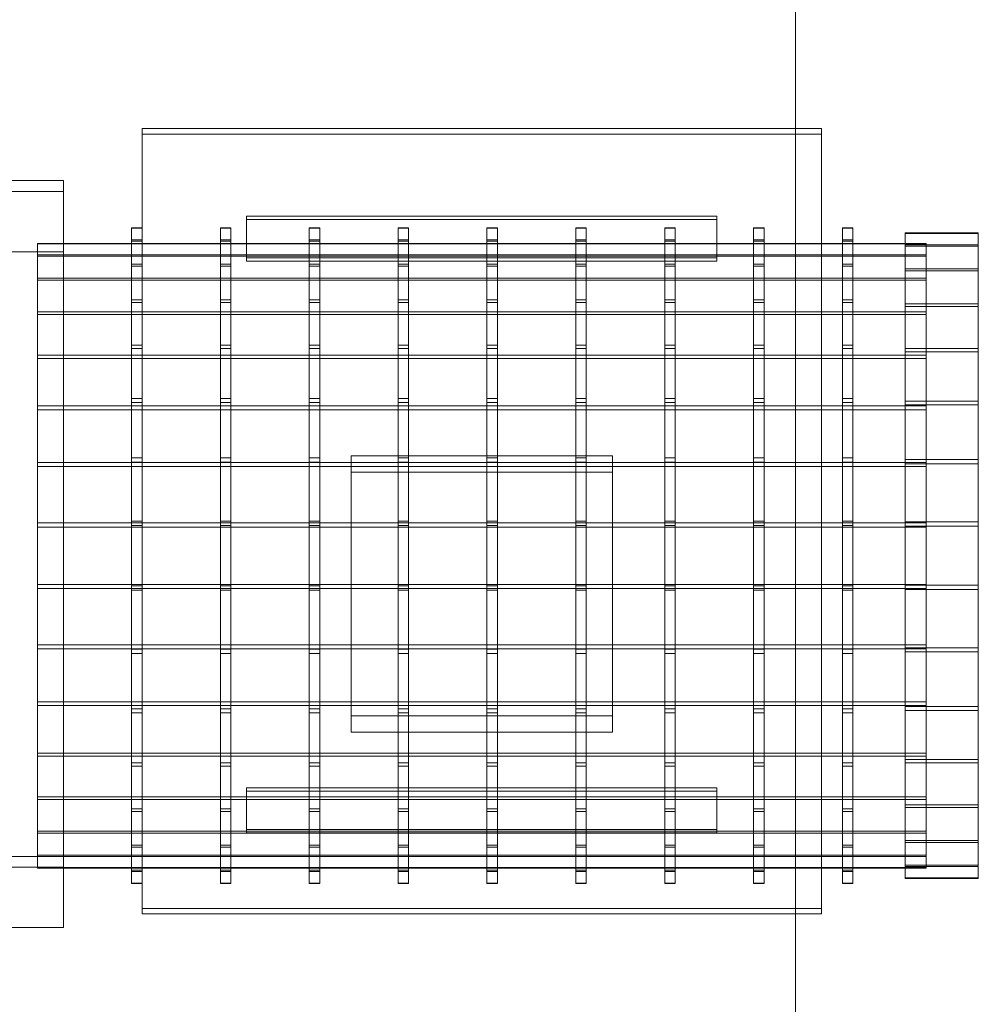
# Model space of a CAD drawing. Header units: millimetres. Extents: x -2233 to 61924, y -68080 to 6847.
# Tile 687 of 1056: x 27927 to 28110, y -16287 to -16099. Entities that reach past the tile are written whole.
import ezdxf

# ---------------------------------------------------------------- set-up
doc = ezdxf.new("R2010")
doc.units = ezdxf.units.MM
doc.layers.add('superior_C09', color=7, linetype='Continuous', lineweight=0)

msp = doc.modelspace()

# ---------------------------------------------------------------- linework, layer by layer
at = {"layer": 'superior_C09'}
for p, q in [((28075, -16003.716), (28075, -16381.628)), ((28075, -16382.884), (28075, -16004.972)), ((27950, -16268.516), (27950, -16119.34)), ((27950, -16119.34), (28080, -16119.34)), ((27950, -16119.34), (27950, -16120.387)), ((28080, -16119.34), (28080, -16268.516)), ((28080, -16119.34), (28080, -16120.387)), ((28080, -16120.387), (27950, -16120.387)), ((27950, -16120.387), (27950, -16269.563)), ((28080, -16269.563), (28080, -16120.387)), ((27815, -16129.285), (27935, -16129.285)), ((27935, -16129.285), (27935, -16258.571)), ((27935, -16129.285), (27935, -16131.379)), ((27935, -16131.379), (27815, -16131.379)), ((27935, -16260.665), (27935, -16131.379)), ((27935, -16131.379), (27935, -16142.894)), ((27970, -16144.046), (27970, -16136.09)), ((27970, -16136.09), (28060, -16136.09)), ((27970, -16136.09), (27970, -16136.718)), ((28060, -16136.718), (27970, -16136.718)), ((27970, -16136.718), (27970, -16144.674)), ((28060, -16136.09), (28060, -16144.046)), ((28060, -16136.09), (28060, -16136.718)), ((28060, -16144.674), (28060, -16136.718)), ((27948, -16140.638), (27948, -16138.31)), ((27948, -16138.31), (27948, -16138.393)), ((27950, -16138.31), (27948, -16138.31)), ((27948, -16138.393), (27948, -16140.884)), ((27948, -16138.393), (27950, -16138.393)), ((27950, -16138.31), (27950, -16140.638)), ((27950, -16138.393), (27950, -16138.31)), ((27950, -16140.884), (27950, -16138.393)), ((27965, -16140.638), (27965, -16138.31)), ((27965, -16138.31), (27965, -16138.393)), ((27967, -16138.31), (27965, -16138.31)), ((27965, -16138.393), (27965, -16140.884)), ((27965, -16138.393), (27967, -16138.393)), ((27967, -16138.31), (27967, -16140.638)), ((27967, -16138.393), (27967, -16138.31)), ((27967, -16140.884), (27967, -16138.393)), ((27982, -16140.638), (27982, -16138.31)), ((27982, -16138.31), (27982, -16138.393)), ((27984, -16138.31), (27982, -16138.31)), ((27982, -16138.393), (27982, -16140.884)), ((27982, -16138.393), (27984, -16138.393)), ((27984, -16138.31), (27984, -16140.638)), ((27984, -16138.393), (27984, -16138.31)), ((27984, -16140.884), (27984, -16138.393)), ((27999, -16140.638), (27999, -16138.31)), ((27999, -16138.31), (27999, -16138.393)), ((28001, -16138.31), (27999, -16138.31)), ((27999, -16138.393), (27999, -16140.884)), ((27999, -16138.393), (28001, -16138.393)), ((28001, -16138.31), (28001, -16140.638)), ((28001, -16138.393), (28001, -16138.31)), ((28001, -16140.884), (28001, -16138.393)), ((28016, -16140.638), (28016, -16138.31)), ((28016, -16138.31), (28016, -16138.393)), ((28018, -16138.31), (28016, -16138.31)), ((28016, -16138.393), (28016, -16140.884)), ((28016, -16138.393), (28018, -16138.393)), ((28018, -16138.31), (28018, -16140.638)), ((28018, -16138.393), (28018, -16138.31)), ((28018, -16140.884), (28018, -16138.393)), ((28033, -16140.638), (28033, -16138.31)), ((28033, -16138.31), (28033, -16138.393)), ((28035, -16138.31), (28033, -16138.31)), ((28033, -16138.393), (28033, -16140.884)), ((28033, -16138.393), (28035, -16138.393)), ((28035, -16138.31), (28035, -16140.638)), ((28035, -16138.393), (28035, -16138.31)), ((28035, -16140.884), (28035, -16138.393)), ((28050, -16140.638), (28050, -16138.31)), ((28050, -16138.31), (28050, -16138.393)), ((28052, -16138.31), (28050, -16138.31)), ((28050, -16138.393), (28050, -16140.884)), ((28050, -16138.393), (28052, -16138.393)), ((28052, -16138.31), (28052, -16140.638)), ((28052, -16138.393), (28052, -16138.31)), ((28052, -16140.884), (28052, -16138.393)), ((28067, -16140.638), (28067, -16138.31)), ((28067, -16138.31), (28067, -16138.393)), ((28069, -16138.31), (28067, -16138.31)), ((28067, -16138.393), (28067, -16140.884)), ((28067, -16138.393), (28069, -16138.393)), ((28069, -16138.31), (28069, -16140.638)), ((28069, -16138.393), (28069, -16138.31)), ((28069, -16140.884), (28069, -16138.393)), ((28084, -16140.638), (28084, -16138.31)), ((28084, -16138.31), (28084, -16138.393)), ((28086, -16138.31), (28084, -16138.31)), ((28084, -16138.393), (28084, -16140.884)), ((28084, -16138.393), (28086, -16138.393)), ((28086, -16138.31), (28086, -16140.638)), ((28086, -16138.393), (28086, -16138.31)), ((28086, -16140.884), (28086, -16138.393)), ((27948, -16145.288), (27948, -16140.638)), ((27950, -16140.638), (27948, -16140.638)), ((27950, -16140.638), (27950, -16145.288)), ((27965, -16145.288), (27965, -16140.638)), ((27967, -16140.638), (27965, -16140.638)), ((27967, -16140.638), (27967, -16145.288)), ((27982, -16145.288), (27982, -16140.638)), ((27984, -16140.638), (27982, -16140.638)), ((27984, -16140.638), (27984, -16145.288)), ((27999, -16145.288), (27999, -16140.638)), ((28001, -16140.638), (27999, -16140.638)), ((28001, -16140.638), (28001, -16145.288)), ((28016, -16145.288), (28016, -16140.638)), ((28018, -16140.638), (28016, -16140.638)), ((28018, -16140.638), (28018, -16145.288)), ((28033, -16145.288), (28033, -16140.638)), ((28035, -16140.638), (28033, -16140.638)), ((28035, -16140.638), (28035, -16145.288)), ((28050, -16145.288), (28050, -16140.638)), ((28052, -16140.638), (28050, -16140.638)), ((28052, -16140.638), (28052, -16145.288)), ((28067, -16145.288), (28067, -16140.638)), ((28069, -16140.638), (28067, -16140.638)), ((28069, -16140.638), (28069, -16145.288)), ((28084, -16145.288), (28084, -16140.638)), ((28086, -16140.638), (28084, -16140.638)), ((28086, -16140.638), (28086, -16145.288)), ((28096, -16141.597), (28096, -16139.306)), ((28096, -16139.306), (28096, -16139.388)), ((28110, -16139.306), (28096, -16139.306)), ((28096, -16139.388), (28096, -16141.839)), ((28096, -16139.388), (28110, -16139.388)), ((28110, -16139.306), (28110, -16141.597)), ((28110, -16139.388), (28110, -16139.306)), ((28110, -16141.839), (28110, -16139.388)), ((27930, -16143.515), (27930, -16141.298)), ((27930, -16141.298), (27930, -16141.377)), ((28100, -16141.298), (27930, -16141.298)), ((27930, -16141.377), (27930, -16143.748)), ((27930, -16141.377), (28100, -16141.377)), ((27948, -16140.884), (27948, -16145.686)), ((27950, -16140.884), (27948, -16140.884)), ((27950, -16145.686), (27950, -16140.884)), ((27965, -16140.884), (27965, -16145.686)), ((27967, -16140.884), (27965, -16140.884)), ((27967, -16145.686), (27967, -16140.884)), ((27982, -16140.884), (27982, -16145.686)), ((27984, -16140.884), (27982, -16140.884)), ((27984, -16145.686), (27984, -16140.884)), ((27999, -16140.884), (27999, -16145.686)), ((28001, -16140.884), (27999, -16140.884)), ((28001, -16145.686), (28001, -16140.884)), ((28016, -16140.884), (28016, -16145.686)), ((28018, -16140.884), (28016, -16140.884)), ((28018, -16145.686), (28018, -16140.884)), ((28033, -16140.884), (28033, -16145.686)), ((28035, -16140.884), (28033, -16140.884)), ((28035, -16145.686), (28035, -16140.884)), ((28050, -16140.884), (28050, -16145.686)), ((28052, -16140.884), (28050, -16140.884)), ((28052, -16145.686), (28052, -16140.884)), ((28067, -16140.884), (28067, -16145.686)), ((28069, -16140.884), (28067, -16140.884)), ((28069, -16145.686), (28069, -16140.884)), ((28084, -16140.884), (28084, -16145.686)), ((28086, -16140.884), (28084, -16140.884)), ((28086, -16145.686), (28086, -16140.884)), ((28096, -16146.173), (28096, -16141.597)), ((28110, -16141.597), (28096, -16141.597)), ((28096, -16141.839), (28096, -16146.565)), ((28110, -16141.839), (28096, -16141.839)), ((28100, -16141.298), (28100, -16143.515)), ((28100, -16141.377), (28100, -16141.298)), ((28100, -16143.748), (28100, -16141.377)), ((28110, -16141.597), (28110, -16146.173)), ((28110, -16146.565), (28110, -16141.839)), ((27935, -16142.894), (27815, -16142.894)), ((27930, -16147.943), (27930, -16143.515)), ((28100, -16143.515), (27930, -16143.515)), ((27930, -16143.748), (27930, -16148.322)), ((28100, -16143.748), (27930, -16143.748)), ((27935, -16272.18), (27935, -16142.894)), ((28060, -16144.046), (27970, -16144.046)), ((27970, -16144.046), (27970, -16144.674)), ((28060, -16144.674), (28060, -16144.046)), ((28100, -16143.515), (28100, -16147.943)), ((28100, -16148.322), (28100, -16143.748)), ((27948, -16152.08), (27948, -16145.288)), ((27950, -16145.288), (27948, -16145.288)), ((27948, -16145.686), (27948, -16152.616)), ((27950, -16145.686), (27948, -16145.686)), ((27950, -16145.288), (27950, -16152.08)), ((27950, -16152.616), (27950, -16145.686)), ((27965, -16152.08), (27965, -16145.288)), ((27967, -16145.288), (27965, -16145.288)), ((27965, -16145.686), (27965, -16152.616)), ((27967, -16145.686), (27965, -16145.686)), ((27967, -16145.288), (27967, -16152.08)), ((27967, -16152.616), (27967, -16145.686)), ((27970, -16144.674), (28060, -16144.674)), ((27982, -16152.08), (27982, -16145.288)), ((27984, -16145.288), (27982, -16145.288)), ((27982, -16145.686), (27982, -16152.616)), ((27984, -16145.686), (27982, -16145.686)), ((27984, -16145.288), (27984, -16152.08)), ((27984, -16152.616), (27984, -16145.686)), ((27999, -16152.08), (27999, -16145.288)), ((28001, -16145.288), (27999, -16145.288)), ((27999, -16145.686), (27999, -16152.616)), ((28001, -16145.686), (27999, -16145.686)), ((28001, -16145.288), (28001, -16152.08)), ((28001, -16152.616), (28001, -16145.686)), ((28016, -16152.08), (28016, -16145.288)), ((28018, -16145.288), (28016, -16145.288)), ((28016, -16145.686), (28016, -16152.616)), ((28018, -16145.686), (28016, -16145.686)), ((28018, -16145.288), (28018, -16152.08)), ((28018, -16152.616), (28018, -16145.686)), ((28033, -16152.08), (28033, -16145.288)), ((28035, -16145.288), (28033, -16145.288)), ((28033, -16145.686), (28033, -16152.616)), ((28035, -16145.686), (28033, -16145.686)), ((28035, -16145.288), (28035, -16152.08)), ((28035, -16152.616), (28035, -16145.686)), ((28050, -16152.08), (28050, -16145.288)), ((28052, -16145.288), (28050, -16145.288)), ((28050, -16145.686), (28050, -16152.616)), ((28052, -16145.686), (28050, -16145.686)), ((28052, -16145.288), (28052, -16152.08)), ((28052, -16152.616), (28052, -16145.686)), ((28067, -16152.08), (28067, -16145.288)), ((28069, -16145.288), (28067, -16145.288)), ((28067, -16145.686), (28067, -16152.616)), ((28069, -16145.686), (28067, -16145.686)), ((28069, -16145.288), (28069, -16152.08)), ((28069, -16152.616), (28069, -16145.686)), ((28084, -16152.08), (28084, -16145.288)), ((28086, -16145.288), (28084, -16145.288)), ((28084, -16145.686), (28084, -16152.616)), ((28086, -16145.686), (28084, -16145.686)), ((28086, -16145.288), (28086, -16152.08)), ((28086, -16152.616), (28086, -16145.686)), ((28096, -16152.858), (28096, -16146.173)), ((28110, -16146.173), (28096, -16146.173)), ((28110, -16146.173), (28110, -16152.858)), ((27930, -16154.412), (27930, -16147.943)), ((28100, -16147.943), (27930, -16147.943)), ((27930, -16148.322), (27930, -16154.922)), ((28100, -16148.322), (27930, -16148.322)), ((28096, -16146.565), (28096, -16153.385)), ((28110, -16146.565), (28096, -16146.565)), ((28100, -16147.943), (28100, -16154.412)), ((28100, -16154.922), (28100, -16148.322)), ((28110, -16153.385), (28110, -16146.565)), ((27948, -16160.755), (27948, -16152.08)), ((27950, -16152.08), (27948, -16152.08)), ((27950, -16152.08), (27950, -16160.755)), ((27965, -16160.755), (27965, -16152.08)), ((27967, -16152.08), (27965, -16152.08)), ((27967, -16152.08), (27967, -16160.755)), ((27982, -16160.755), (27982, -16152.08)), ((27984, -16152.08), (27982, -16152.08)), ((27984, -16152.08), (27984, -16160.755)), ((27999, -16160.755), (27999, -16152.08)), ((28001, -16152.08), (27999, -16152.08)), ((28001, -16152.08), (28001, -16160.755)), ((28016, -16160.755), (28016, -16152.08)), ((28018, -16152.08), (28016, -16152.08)), ((28018, -16152.08), (28018, -16160.755)), ((28033, -16160.755), (28033, -16152.08)), ((28035, -16152.08), (28033, -16152.08)), ((28035, -16152.08), (28035, -16160.755)), ((28050, -16160.755), (28050, -16152.08)), ((28052, -16152.08), (28050, -16152.08)), ((28052, -16152.08), (28052, -16160.755)), ((28067, -16160.755), (28067, -16152.08)), ((28069, -16152.08), (28067, -16152.08)), ((28069, -16152.08), (28069, -16160.755)), ((28084, -16160.755), (28084, -16152.08)), ((28086, -16152.08), (28084, -16152.08)), ((28086, -16152.08), (28086, -16160.755)), ((27948, -16152.616), (27948, -16161.407)), ((27950, -16152.616), (27948, -16152.616)), ((27950, -16161.407), (27950, -16152.616)), ((27965, -16152.616), (27965, -16161.407)), ((27967, -16152.616), (27965, -16152.616)), ((27967, -16161.407), (27967, -16152.616)), ((27982, -16152.616), (27982, -16161.407)), ((27984, -16152.616), (27982, -16152.616)), ((27984, -16161.407), (27984, -16152.616)), ((27999, -16152.616), (27999, -16161.407)), ((28001, -16152.616), (27999, -16152.616)), ((28001, -16161.407), (28001, -16152.616)), ((28016, -16152.616), (28016, -16161.407)), ((28018, -16152.616), (28016, -16152.616)), ((28018, -16161.407), (28018, -16152.616)), ((28033, -16152.616), (28033, -16161.407)), ((28035, -16152.616), (28033, -16152.616)), ((28035, -16161.407), (28035, -16152.616)), ((28050, -16152.616), (28050, -16161.407)), ((28052, -16152.616), (28050, -16152.616)), ((28052, -16161.407), (28052, -16152.616)), ((28067, -16152.616), (28067, -16161.407)), ((28069, -16152.616), (28067, -16152.616)), ((28069, -16161.407), (28069, -16152.616)), ((28084, -16152.616), (28084, -16161.407)), ((28086, -16152.616), (28084, -16152.616)), ((28086, -16161.407), (28086, -16152.616)), ((28096, -16161.394), (28096, -16152.858)), ((28110, -16152.858), (28096, -16152.858)), ((28096, -16153.385), (28096, -16162.037)), ((28110, -16153.385), (28096, -16153.385)), ((28110, -16152.858), (28110, -16161.394)), ((28110, -16162.037), (28110, -16153.385)), ((27930, -16162.673), (27930, -16154.412)), ((28100, -16154.412), (27930, -16154.412)), ((27930, -16154.922), (27930, -16163.295)), ((28100, -16154.922), (27930, -16154.922)), ((28100, -16154.412), (28100, -16162.673)), ((28100, -16163.295), (28100, -16154.922)), ((27948, -16170.977), (27948, -16160.755)), ((27950, -16160.755), (27948, -16160.755)), ((27948, -16161.407), (27948, -16171.722)), ((27950, -16161.407), (27948, -16161.407)), ((27950, -16160.755), (27950, -16170.977)), ((27950, -16171.722), (27950, -16161.407)), ((27965, -16170.977), (27965, -16160.755)), ((27967, -16160.755), (27965, -16160.755)), ((27965, -16161.407), (27965, -16171.722)), ((27967, -16161.407), (27965, -16161.407)), ((27967, -16160.755), (27967, -16170.977)), ((27967, -16171.722), (27967, -16161.407)), ((27982, -16170.977), (27982, -16160.755)), ((27984, -16160.755), (27982, -16160.755)), ((27982, -16161.407), (27982, -16171.722)), ((27984, -16161.407), (27982, -16161.407)), ((27984, -16160.755), (27984, -16170.977)), ((27984, -16171.722), (27984, -16161.407)), ((27999, -16170.977), (27999, -16160.755)), ((28001, -16160.755), (27999, -16160.755)), ((27999, -16161.407), (27999, -16171.722)), ((28001, -16161.407), (27999, -16161.407)), ((28001, -16160.755), (28001, -16170.977)), ((28001, -16171.722), (28001, -16161.407)), ((28016, -16170.977), (28016, -16160.755)), ((28018, -16160.755), (28016, -16160.755)), ((28016, -16161.407), (28016, -16171.722)), ((28018, -16161.407), (28016, -16161.407)), ((28018, -16160.755), (28018, -16170.977)), ((28018, -16171.722), (28018, -16161.407)), ((28033, -16170.977), (28033, -16160.755)), ((28035, -16160.755), (28033, -16160.755)), ((28033, -16161.407), (28033, -16171.722)), ((28035, -16161.407), (28033, -16161.407)), ((28035, -16160.755), (28035, -16170.977)), ((28035, -16171.722), (28035, -16161.407)), ((28050, -16170.977), (28050, -16160.755)), ((28052, -16160.755), (28050, -16160.755)), ((28050, -16161.407), (28050, -16171.722)), ((28052, -16161.407), (28050, -16161.407)), ((28052, -16160.755), (28052, -16170.977)), ((28052, -16171.722), (28052, -16161.407)), ((28067, -16170.977), (28067, -16160.755)), ((28069, -16160.755), (28067, -16160.755)), ((28067, -16161.407), (28067, -16171.722)), ((28069, -16161.407), (28067, -16161.407)), ((28069, -16160.755), (28069, -16170.977)), ((28069, -16171.722), (28069, -16161.407)), ((28084, -16170.977), (28084, -16160.755)), ((28086, -16160.755), (28084, -16160.755)), ((28084, -16161.407), (28084, -16171.722)), ((28086, -16161.407), (28084, -16161.407)), ((28086, -16160.755), (28086, -16170.977)), ((28086, -16171.722), (28086, -16161.407)), ((28096, -16171.454), (28096, -16161.394)), ((28110, -16161.394), (28096, -16161.394)), ((28110, -16161.394), (28110, -16171.454)), ((27930, -16172.409), (27930, -16162.673)), ((28100, -16162.673), (27930, -16162.673)), ((27930, -16163.295), (27930, -16173.118)), ((28100, -16163.295), (27930, -16163.295)), ((28096, -16162.037), (28096, -16172.187)), ((28110, -16162.037), (28096, -16162.037)), ((28100, -16162.673), (28100, -16172.409)), ((28100, -16173.118), (28100, -16163.295)), ((28110, -16172.187), (28110, -16162.037)), ((27948, -16182.355), (27948, -16170.977)), ((27950, -16170.977), (27948, -16170.977)), ((27950, -16170.977), (27950, -16182.355)), ((27965, -16182.355), (27965, -16170.977)), ((27967, -16170.977), (27965, -16170.977)), ((27967, -16170.977), (27967, -16182.355)), ((27982, -16182.355), (27982, -16170.977)), ((27984, -16170.977), (27982, -16170.977)), ((27984, -16170.977), (27984, -16182.355)), ((27999, -16182.355), (27999, -16170.977)), ((28001, -16170.977), (27999, -16170.977)), ((28001, -16170.977), (28001, -16182.355)), ((28016, -16182.355), (28016, -16170.977)), ((28018, -16170.977), (28016, -16170.977)), ((28018, -16170.977), (28018, -16182.355)), ((28033, -16182.355), (28033, -16170.977)), ((28035, -16170.977), (28033, -16170.977)), ((28035, -16170.977), (28035, -16182.355)), ((28050, -16182.355), (28050, -16170.977)), ((28052, -16170.977), (28050, -16170.977)), ((28052, -16170.977), (28052, -16182.355)), ((28067, -16182.355), (28067, -16170.977)), ((28069, -16170.977), (28067, -16170.977)), ((28069, -16170.977), (28069, -16182.355)), ((28084, -16182.355), (28084, -16170.977)), ((28086, -16170.977), (28084, -16170.977)), ((28086, -16170.977), (28086, -16182.355)), ((27930, -16183.245), (27930, -16172.409)), ((28100, -16172.409), (27930, -16172.409)), ((27948, -16171.722), (27948, -16183.163)), ((27950, -16171.722), (27948, -16171.722)), ((27950, -16183.163), (27950, -16171.722)), ((27965, -16171.722), (27965, -16183.163)), ((27967, -16171.722), (27965, -16171.722)), ((27967, -16183.163), (27967, -16171.722)), ((27982, -16171.722), (27982, -16183.163)), ((27984, -16171.722), (27982, -16171.722)), ((27984, -16183.163), (27984, -16171.722)), ((27999, -16171.722), (27999, -16183.163)), ((28001, -16171.722), (27999, -16171.722)), ((28001, -16183.163), (28001, -16171.722)), ((28016, -16171.722), (28016, -16183.163)), ((28018, -16171.722), (28016, -16171.722)), ((28018, -16183.163), (28018, -16171.722)), ((28033, -16171.722), (28033, -16183.163)), ((28035, -16171.722), (28033, -16171.722)), ((28035, -16183.163), (28035, -16171.722)), ((28050, -16171.722), (28050, -16183.163)), ((28052, -16171.722), (28050, -16171.722)), ((28052, -16183.163), (28052, -16171.722)), ((28067, -16171.722), (28067, -16183.163)), ((28069, -16171.722), (28067, -16171.722)), ((28069, -16183.163), (28069, -16171.722)), ((28084, -16171.722), (28084, -16183.163)), ((28086, -16171.722), (28084, -16171.722)), ((28086, -16183.163), (28086, -16171.722)), ((28096, -16182.652), (28096, -16171.454)), ((28110, -16171.454), (28096, -16171.454)), ((28096, -16172.187), (28096, -16183.447)), ((28110, -16172.187), (28096, -16172.187)), ((28100, -16172.409), (28100, -16183.245)), ((28110, -16171.454), (28110, -16182.652)), ((28110, -16183.447), (28110, -16172.187)), ((27930, -16173.118), (27930, -16184.015)), ((28100, -16173.118), (27930, -16173.118)), ((28100, -16184.015), (28100, -16173.118)), ((27990, -16231.667), (27990, -16181.942)), ((27990, -16181.942), (28040, -16181.942)), ((27990, -16181.942), (27990, -16185.082)), ((28040, -16181.942), (28040, -16231.667)), ((28040, -16181.942), (28040, -16185.082)), ((27930, -16194.766), (27930, -16183.245)), ((28100, -16183.245), (27930, -16183.245)), ((27930, -16184.015), (27930, -16195.566)), ((28100, -16184.015), (27930, -16184.015)), ((27948, -16194.452), (27948, -16182.355)), ((27950, -16182.355), (27948, -16182.355)), ((27948, -16183.163), (27948, -16195.292)), ((27950, -16183.163), (27948, -16183.163)), ((27950, -16182.355), (27950, -16194.452)), ((27950, -16195.292), (27950, -16183.163)), ((27965, -16194.452), (27965, -16182.355)), ((27967, -16182.355), (27965, -16182.355)), ((27965, -16183.163), (27965, -16195.292)), ((27967, -16183.163), (27965, -16183.163)), ((27967, -16182.355), (27967, -16194.452)), ((27967, -16195.292), (27967, -16183.163)), ((27982, -16194.452), (27982, -16182.355)), ((27984, -16182.355), (27982, -16182.355)), ((27982, -16183.163), (27982, -16195.292)), ((27984, -16183.163), (27982, -16183.163)), ((27984, -16182.355), (27984, -16194.452)), ((27984, -16195.292), (27984, -16183.163)), ((27999, -16194.452), (27999, -16182.355)), ((28001, -16182.355), (27999, -16182.355)), ((27999, -16183.163), (27999, -16195.292)), ((28001, -16183.163), (27999, -16183.163)), ((28001, -16182.355), (28001, -16194.452)), ((28001, -16195.292), (28001, -16183.163)), ((28016, -16194.452), (28016, -16182.355)), ((28018, -16182.355), (28016, -16182.355)), ((28016, -16183.163), (28016, -16195.292)), ((28018, -16183.163), (28016, -16183.163)), ((28018, -16182.355), (28018, -16194.452)), ((28018, -16195.292), (28018, -16183.163)), ((28033, -16194.452), (28033, -16182.355)), ((28035, -16182.355), (28033, -16182.355)), ((28033, -16183.163), (28033, -16195.292)), ((28035, -16183.163), (28033, -16183.163)), ((28035, -16182.355), (28035, -16194.452)), ((28035, -16195.292), (28035, -16183.163)), ((28050, -16194.452), (28050, -16182.355)), ((28052, -16182.355), (28050, -16182.355)), ((28050, -16183.163), (28050, -16195.292)), ((28052, -16183.163), (28050, -16183.163)), ((28052, -16182.355), (28052, -16194.452)), ((28052, -16195.292), (28052, -16183.163)), ((28067, -16194.452), (28067, -16182.355)), ((28069, -16182.355), (28067, -16182.355)), ((28067, -16183.163), (28067, -16195.292)), ((28069, -16183.163), (28067, -16183.163)), ((28069, -16182.355), (28069, -16194.452)), ((28069, -16195.292), (28069, -16183.163)), ((28084, -16194.452), (28084, -16182.355)), ((28086, -16182.355), (28084, -16182.355)), ((28084, -16183.163), (28084, -16195.292)), ((28086, -16183.163), (28084, -16183.163)), ((28086, -16182.355), (28086, -16194.452)), ((28086, -16195.292), (28086, -16183.163)), ((28096, -16194.556), (28096, -16182.652)), ((28110, -16182.652), (28096, -16182.652)), ((28096, -16183.447), (28096, -16195.383)), ((28110, -16183.447), (28096, -16183.447)), ((28100, -16183.245), (28100, -16194.766)), ((28100, -16195.566), (28100, -16184.015)), ((28110, -16182.652), (28110, -16194.556)), ((28110, -16195.383), (28110, -16183.447)), ((28040, -16185.082), (27990, -16185.082)), ((27990, -16185.082), (27990, -16234.808)), ((28040, -16234.808), (28040, -16185.082)), ((27930, -16206.528), (27930, -16194.766)), ((28100, -16194.766), (27930, -16194.766)), ((27948, -16206.802), (27948, -16194.452)), ((27950, -16194.452), (27948, -16194.452)), ((27948, -16195.292), (27948, -16207.642)), ((27950, -16195.292), (27948, -16195.292)), ((27950, -16194.452), (27950, -16206.802)), ((27950, -16207.642), (27950, -16195.292)), ((27965, -16206.802), (27965, -16194.452)), ((27967, -16194.452), (27965, -16194.452)), ((27965, -16195.292), (27965, -16207.642)), ((27967, -16195.292), (27965, -16195.292)), ((27967, -16194.452), (27967, -16206.802)), ((27967, -16207.642), (27967, -16195.292)), ((27982, -16206.802), (27982, -16194.452)), ((27984, -16194.452), (27982, -16194.452)), ((27982, -16195.292), (27982, -16207.642)), ((27984, -16195.292), (27982, -16195.292)), ((27984, -16194.452), (27984, -16206.802)), ((27984, -16207.642), (27984, -16195.292)), ((27999, -16206.802), (27999, -16194.452)), ((28001, -16194.452), (27999, -16194.452)), ((27999, -16195.292), (27999, -16207.642)), ((28001, -16195.292), (27999, -16195.292)), ((28001, -16194.452), (28001, -16206.802)), ((28001, -16207.642), (28001, -16195.292)), ((28016, -16206.802), (28016, -16194.452)), ((28018, -16194.452), (28016, -16194.452)), ((28016, -16195.292), (28016, -16207.642)), ((28018, -16195.292), (28016, -16195.292)), ((28018, -16194.452), (28018, -16206.802)), ((28018, -16207.642), (28018, -16195.292)), ((28033, -16206.802), (28033, -16194.452)), ((28035, -16194.452), (28033, -16194.452)), ((28033, -16195.292), (28033, -16207.642)), ((28035, -16195.292), (28033, -16195.292)), ((28035, -16194.452), (28035, -16206.802)), ((28035, -16207.642), (28035, -16195.292)), ((28050, -16206.802), (28050, -16194.452)), ((28052, -16194.452), (28050, -16194.452)), ((28050, -16195.292), (28050, -16207.642)), ((28052, -16195.292), (28050, -16195.292)), ((28052, -16194.452), (28052, -16206.802)), ((28052, -16207.642), (28052, -16195.292)), ((28067, -16206.802), (28067, -16194.452)), ((28069, -16194.452), (28067, -16194.452)), ((28067, -16195.292), (28067, -16207.642)), ((28069, -16195.292), (28067, -16195.292)), ((28069, -16194.452), (28069, -16206.802)), ((28069, -16207.642), (28069, -16195.292)), ((28084, -16206.802), (28084, -16194.452)), ((28086, -16194.452), (28084, -16194.452)), ((28084, -16195.292), (28084, -16207.642)), ((28086, -16195.292), (28084, -16195.292)), ((28086, -16194.452), (28086, -16206.802)), ((28086, -16207.642), (28086, -16195.292)), ((28096, -16206.71), (28096, -16194.556)), ((28110, -16194.556), (28096, -16194.556)), ((28096, -16195.383), (28096, -16207.537)), ((28110, -16195.383), (28096, -16195.383)), ((28100, -16194.766), (28100, -16206.528)), ((28110, -16194.556), (28110, -16206.71)), ((28110, -16207.537), (28110, -16195.383)), ((27930, -16195.566), (27930, -16207.328)), ((28100, -16195.566), (27930, -16195.566)), ((28100, -16207.328), (28100, -16195.566)), ((27930, -16218.079), (27930, -16206.528)), ((28100, -16206.528), (27930, -16206.528)), ((28096, -16218.646), (28096, -16206.71)), ((28110, -16206.71), (28096, -16206.71)), ((28100, -16206.528), (28100, -16218.079)), ((28110, -16206.71), (28110, -16218.646)), ((27930, -16207.328), (27930, -16218.848)), ((28100, -16207.328), (27930, -16207.328)), ((27948, -16218.93), (27948, -16206.802)), ((27950, -16206.802), (27948, -16206.802)), ((27948, -16207.642), (27948, -16219.738)), ((27950, -16207.642), (27948, -16207.642)), ((27950, -16206.802), (27950, -16218.93)), ((27950, -16219.738), (27950, -16207.642)), ((27965, -16218.93), (27965, -16206.802)), ((27967, -16206.802), (27965, -16206.802)), ((27965, -16207.642), (27965, -16219.738)), ((27967, -16207.642), (27965, -16207.642)), ((27967, -16206.802), (27967, -16218.93)), ((27967, -16219.738), (27967, -16207.642)), ((27982, -16218.93), (27982, -16206.802)), ((27984, -16206.802), (27982, -16206.802)), ((27982, -16207.642), (27982, -16219.738)), ((27984, -16207.642), (27982, -16207.642)), ((27984, -16206.802), (27984, -16218.93)), ((27984, -16219.738), (27984, -16207.642)), ((27999, -16218.93), (27999, -16206.802)), ((28001, -16206.802), (27999, -16206.802)), ((27999, -16207.642), (27999, -16219.738)), ((28001, -16207.642), (27999, -16207.642)), ((28001, -16206.802), (28001, -16218.93)), ((28001, -16219.738), (28001, -16207.642)), ((28016, -16218.93), (28016, -16206.802)), ((28018, -16206.802), (28016, -16206.802)), ((28016, -16207.642), (28016, -16219.738)), ((28018, -16207.642), (28016, -16207.642)), ((28018, -16206.802), (28018, -16218.93)), ((28018, -16219.738), (28018, -16207.642)), ((28033, -16218.93), (28033, -16206.802)), ((28035, -16206.802), (28033, -16206.802)), ((28033, -16207.642), (28033, -16219.738)), ((28035, -16207.642), (28033, -16207.642)), ((28035, -16206.802), (28035, -16218.93)), ((28035, -16219.738), (28035, -16207.642)), ((28050, -16218.93), (28050, -16206.802)), ((28052, -16206.802), (28050, -16206.802)), ((28050, -16207.642), (28050, -16219.738)), ((28052, -16207.642), (28050, -16207.642)), ((28052, -16206.802), (28052, -16218.93)), ((28052, -16219.738), (28052, -16207.642)), ((28067, -16218.93), (28067, -16206.802)), ((28069, -16206.802), (28067, -16206.802)), ((28067, -16207.642), (28067, -16219.738)), ((28069, -16207.642), (28067, -16207.642)), ((28069, -16206.802), (28069, -16218.93)), ((28069, -16219.738), (28069, -16207.642)), ((28084, -16218.93), (28084, -16206.802)), ((28086, -16206.802), (28084, -16206.802)), ((28084, -16207.642), (28084, -16219.738)), ((28086, -16207.642), (28084, -16207.642)), ((28086, -16206.802), (28086, -16218.93)), ((28086, -16219.738), (28086, -16207.642)), ((28096, -16207.537), (28096, -16219.442)), ((28110, -16207.537), (28096, -16207.537)), ((28100, -16218.848), (28100, -16207.328)), ((28110, -16219.442), (28110, -16207.537)), ((27930, -16228.975), (27930, -16218.079)), ((28100, -16218.079), (27930, -16218.079)), ((28100, -16218.079), (28100, -16228.975)), ((27930, -16218.848), (27930, -16229.685)), ((28100, -16218.848), (27930, -16218.848)), ((27948, -16230.372), (27948, -16218.93)), ((27950, -16218.93), (27948, -16218.93)), ((27948, -16219.738), (27948, -16231.117)), ((27950, -16219.738), (27948, -16219.738)), ((27950, -16218.93), (27950, -16230.372)), ((27950, -16231.117), (27950, -16219.738)), ((27965, -16230.372), (27965, -16218.93)), ((27967, -16218.93), (27965, -16218.93)), ((27965, -16219.738), (27965, -16231.117)), ((27967, -16219.738), (27965, -16219.738)), ((27967, -16218.93), (27967, -16230.372)), ((27967, -16231.117), (27967, -16219.738)), ((27982, -16230.372), (27982, -16218.93)), ((27984, -16218.93), (27982, -16218.93)), ((27982, -16219.738), (27982, -16231.117)), ((27984, -16219.738), (27982, -16219.738)), ((27984, -16218.93), (27984, -16230.372)), ((27984, -16231.117), (27984, -16219.738)), ((27999, -16230.372), (27999, -16218.93)), ((28001, -16218.93), (27999, -16218.93)), ((27999, -16219.738), (27999, -16231.117)), ((28001, -16219.738), (27999, -16219.738)), ((28001, -16218.93), (28001, -16230.372)), ((28001, -16231.117), (28001, -16219.738)), ((28016, -16230.372), (28016, -16218.93)), ((28018, -16218.93), (28016, -16218.93)), ((28016, -16219.738), (28016, -16231.117)), ((28018, -16219.738), (28016, -16219.738)), ((28018, -16218.93), (28018, -16230.372)), ((28018, -16231.117), (28018, -16219.738)), ((28033, -16230.372), (28033, -16218.93)), ((28035, -16218.93), (28033, -16218.93)), ((28033, -16219.738), (28033, -16231.117)), ((28035, -16219.738), (28033, -16219.738)), ((28035, -16218.93), (28035, -16230.372)), ((28035, -16231.117), (28035, -16219.738)), ((28050, -16230.372), (28050, -16218.93)), ((28052, -16218.93), (28050, -16218.93)), ((28050, -16219.738), (28050, -16231.117)), ((28052, -16219.738), (28050, -16219.738)), ((28052, -16218.93), (28052, -16230.372)), ((28052, -16231.117), (28052, -16219.738)), ((28067, -16230.372), (28067, -16218.93)), ((28069, -16218.93), (28067, -16218.93)), ((28067, -16219.738), (28067, -16231.117)), ((28069, -16219.738), (28067, -16219.738)), ((28069, -16218.93), (28069, -16230.372)), ((28069, -16231.117), (28069, -16219.738)), ((28084, -16230.372), (28084, -16218.93)), ((28086, -16218.93), (28084, -16218.93)), ((28084, -16219.738), (28084, -16231.117)), ((28086, -16219.738), (28084, -16219.738)), ((28086, -16218.93), (28086, -16230.372)), ((28086, -16231.117), (28086, -16219.738)), ((28096, -16229.906), (28096, -16218.646)), ((28110, -16218.646), (28096, -16218.646)), ((28096, -16219.442), (28096, -16230.639)), ((28110, -16219.442), (28096, -16219.442)), ((28100, -16229.685), (28100, -16218.848)), ((28110, -16218.646), (28110, -16229.906)), ((28110, -16230.639), (28110, -16219.442)), ((27930, -16238.799), (27930, -16228.975)), ((28100, -16228.975), (27930, -16228.975)), ((28100, -16228.975), (28100, -16238.799)), ((27930, -16229.685), (27930, -16239.42)), ((28100, -16229.685), (27930, -16229.685)), ((27948, -16240.686), (27948, -16230.372)), ((27950, -16230.372), (27948, -16230.372)), ((27948, -16231.117), (27948, -16241.339)), ((27950, -16231.117), (27948, -16231.117)), ((27950, -16230.372), (27950, -16240.686)), ((27950, -16241.339), (27950, -16231.117)), ((27965, -16240.686), (27965, -16230.372)), ((27967, -16230.372), (27965, -16230.372)), ((27965, -16231.117), (27965, -16241.339)), ((27967, -16231.117), (27965, -16231.117)), ((27967, -16230.372), (27967, -16240.686)), ((27967, -16241.339), (27967, -16231.117)), ((27982, -16240.686), (27982, -16230.372)), ((27984, -16230.372), (27982, -16230.372)), ((27982, -16231.117), (27982, -16241.339)), ((27984, -16231.117), (27982, -16231.117)), ((27984, -16230.372), (27984, -16240.686)), ((27984, -16241.339), (27984, -16231.117)), ((27999, -16240.686), (27999, -16230.372)), ((28001, -16230.372), (27999, -16230.372)), ((27999, -16231.117), (27999, -16241.339)), ((28001, -16231.117), (27999, -16231.117)), ((28001, -16230.372), (28001, -16240.686)), ((28001, -16241.339), (28001, -16231.117)), ((28016, -16240.686), (28016, -16230.372)), ((28018, -16230.372), (28016, -16230.372)), ((28016, -16231.117), (28016, -16241.339)), ((28018, -16231.117), (28016, -16231.117)), ((28018, -16230.372), (28018, -16240.686)), ((28018, -16241.339), (28018, -16231.117)), ((28033, -16240.686), (28033, -16230.372)), ((28035, -16230.372), (28033, -16230.372)), ((28033, -16231.117), (28033, -16241.339)), ((28035, -16231.117), (28033, -16231.117)), ((28035, -16230.372), (28035, -16240.686)), ((28035, -16241.339), (28035, -16231.117)), ((28050, -16240.686), (28050, -16230.372)), ((28052, -16230.372), (28050, -16230.372)), ((28050, -16231.117), (28050, -16241.339)), ((28052, -16231.117), (28050, -16231.117)), ((28052, -16230.372), (28052, -16240.686)), ((28052, -16241.339), (28052, -16231.117)), ((28067, -16240.686), (28067, -16230.372)), ((28069, -16230.372), (28067, -16230.372)), ((28067, -16231.117), (28067, -16241.339)), ((28069, -16231.117), (28067, -16231.117)), ((28069, -16230.372), (28069, -16240.686)), ((28069, -16241.339), (28069, -16231.117)), ((28084, -16240.686), (28084, -16230.372)), ((28086, -16230.372), (28084, -16230.372)), ((28084, -16231.117), (28084, -16241.339)), ((28086, -16231.117), (28084, -16231.117)), ((28086, -16230.372), (28086, -16240.686)), ((28086, -16241.339), (28086, -16231.117)), ((28096, -16240.057), (28096, -16229.906)), ((28110, -16229.906), (28096, -16229.906)), ((28096, -16230.639), (28096, -16240.7)), ((28110, -16230.639), (28096, -16230.639)), ((28100, -16239.42), (28100, -16229.685)), ((28110, -16229.906), (28110, -16240.057)), ((28110, -16240.7), (28110, -16230.639)), ((28040, -16231.667), (27990, -16231.667)), ((27990, -16231.667), (27990, -16234.808)), ((28040, -16234.808), (28040, -16231.667)), ((27990, -16234.808), (28040, -16234.808)), ((27930, -16247.171), (27930, -16238.799)), ((28100, -16238.799), (27930, -16238.799)), ((28100, -16238.799), (28100, -16247.171)), ((27930, -16239.42), (27930, -16247.682)), ((28100, -16239.42), (27930, -16239.42)), ((27948, -16249.478), (27948, -16240.686)), ((27950, -16240.686), (27948, -16240.686)), ((27950, -16240.686), (27950, -16249.478)), ((27965, -16249.478), (27965, -16240.686)), ((27967, -16240.686), (27965, -16240.686)), ((27967, -16240.686), (27967, -16249.478)), ((27982, -16249.478), (27982, -16240.686)), ((27984, -16240.686), (27982, -16240.686)), ((27984, -16240.686), (27984, -16249.478)), ((27999, -16249.478), (27999, -16240.686)), ((28001, -16240.686), (27999, -16240.686)), ((28001, -16240.686), (28001, -16249.478)), ((28016, -16249.478), (28016, -16240.686)), ((28018, -16240.686), (28016, -16240.686)), ((28018, -16240.686), (28018, -16249.478)), ((28033, -16249.478), (28033, -16240.686)), ((28035, -16240.686), (28033, -16240.686)), ((28035, -16240.686), (28035, -16249.478)), ((28050, -16249.478), (28050, -16240.686)), ((28052, -16240.686), (28050, -16240.686)), ((28052, -16240.686), (28052, -16249.478)), ((28067, -16249.478), (28067, -16240.686)), ((28069, -16240.686), (28067, -16240.686)), ((28069, -16240.686), (28069, -16249.478)), ((28084, -16249.478), (28084, -16240.686)), ((28086, -16240.686), (28084, -16240.686)), ((28086, -16240.686), (28086, -16249.478)), ((28096, -16248.709), (28096, -16240.057)), ((28110, -16240.057), (28096, -16240.057)), ((28096, -16240.7), (28096, -16249.236)), ((28110, -16240.7), (28096, -16240.7)), ((28100, -16247.682), (28100, -16239.42)), ((28110, -16240.057), (28110, -16248.709)), ((28110, -16249.236), (28110, -16240.7)), ((27948, -16241.339), (27948, -16250.013)), ((27950, -16241.339), (27948, -16241.339)), ((27950, -16250.013), (27950, -16241.339)), ((27965, -16241.339), (27965, -16250.013)), ((27967, -16241.339), (27965, -16241.339)), ((27967, -16250.013), (27967, -16241.339)), ((27982, -16241.339), (27982, -16250.013)), ((27984, -16241.339), (27982, -16241.339)), ((27984, -16250.013), (27984, -16241.339)), ((27999, -16241.339), (27999, -16250.013)), ((28001, -16241.339), (27999, -16241.339)), ((28001, -16250.013), (28001, -16241.339)), ((28016, -16241.339), (28016, -16250.013)), ((28018, -16241.339), (28016, -16241.339)), ((28018, -16250.013), (28018, -16241.339)), ((28033, -16241.339), (28033, -16250.013)), ((28035, -16241.339), (28033, -16241.339)), ((28035, -16250.013), (28035, -16241.339)), ((28050, -16241.339), (28050, -16250.013)), ((28052, -16241.339), (28050, -16241.339)), ((28052, -16250.013), (28052, -16241.339)), ((28067, -16241.339), (28067, -16250.013)), ((28069, -16241.339), (28067, -16241.339)), ((28069, -16250.013), (28069, -16241.339)), ((28084, -16241.339), (28084, -16250.013)), ((28086, -16241.339), (28084, -16241.339)), ((28086, -16250.013), (28086, -16241.339)), ((27970, -16253.442), (27970, -16245.486)), ((27970, -16245.486), (28060, -16245.486)), ((27970, -16245.486), (27970, -16246.114)), ((28060, -16246.114), (27970, -16246.114)), ((27970, -16246.114), (27970, -16254.07)), ((28060, -16245.486), (28060, -16253.442)), ((28060, -16245.486), (28060, -16246.114)), ((28060, -16254.07), (28060, -16246.114)), ((27930, -16253.771), (27930, -16247.171)), ((28100, -16247.171), (27930, -16247.171)), ((27930, -16247.682), (27930, -16254.15)), ((28100, -16247.682), (27930, -16247.682)), ((28100, -16247.171), (28100, -16253.771)), ((28100, -16254.15), (28100, -16247.682)), ((27948, -16256.408), (27948, -16249.478)), ((27950, -16249.478), (27948, -16249.478)), ((27948, -16250.013), (27948, -16256.806)), ((27950, -16250.013), (27948, -16250.013)), ((27950, -16249.478), (27950, -16256.408)), ((27950, -16256.806), (27950, -16250.013)), ((27965, -16256.408), (27965, -16249.478)), ((27967, -16249.478), (27965, -16249.478)), ((27965, -16250.013), (27965, -16256.806)), ((27967, -16250.013), (27965, -16250.013)), ((27967, -16249.478), (27967, -16256.408)), ((27967, -16256.806), (27967, -16250.013)), ((27982, -16256.408), (27982, -16249.478)), ((27984, -16249.478), (27982, -16249.478)), ((27982, -16250.013), (27982, -16256.806)), ((27984, -16250.013), (27982, -16250.013)), ((27984, -16249.478), (27984, -16256.408)), ((27984, -16256.806), (27984, -16250.013)), ((27999, -16256.408), (27999, -16249.478)), ((28001, -16249.478), (27999, -16249.478)), ((27999, -16250.013), (27999, -16256.806)), ((28001, -16250.013), (27999, -16250.013)), ((28001, -16249.478), (28001, -16256.408)), ((28001, -16256.806), (28001, -16250.013)), ((28016, -16256.408), (28016, -16249.478)), ((28018, -16249.478), (28016, -16249.478)), ((28016, -16250.013), (28016, -16256.806)), ((28018, -16250.013), (28016, -16250.013)), ((28018, -16249.478), (28018, -16256.408)), ((28018, -16256.806), (28018, -16250.013)), ((28033, -16256.408), (28033, -16249.478)), ((28035, -16249.478), (28033, -16249.478)), ((28033, -16250.013), (28033, -16256.806)), ((28035, -16250.013), (28033, -16250.013)), ((28035, -16249.478), (28035, -16256.408)), ((28035, -16256.806), (28035, -16250.013)), ((28050, -16256.408), (28050, -16249.478)), ((28052, -16249.478), (28050, -16249.478)), ((28050, -16250.013), (28050, -16256.806)), ((28052, -16250.013), (28050, -16250.013)), ((28052, -16249.478), (28052, -16256.408)), ((28052, -16256.806), (28052, -16250.013)), ((28067, -16256.408), (28067, -16249.478)), ((28069, -16249.478), (28067, -16249.478)), ((28067, -16250.013), (28067, -16256.806)), ((28069, -16250.013), (28067, -16250.013)), ((28069, -16249.478), (28069, -16256.408)), ((28069, -16256.806), (28069, -16250.013)), ((28084, -16256.408), (28084, -16249.478)), ((28086, -16249.478), (28084, -16249.478)), ((28084, -16250.013), (28084, -16256.806)), ((28086, -16250.013), (28084, -16250.013)), ((28086, -16249.478), (28086, -16256.408)), ((28086, -16256.806), (28086, -16250.013)), ((28096, -16255.529), (28096, -16248.709)), ((28110, -16248.709), (28096, -16248.709)), ((28096, -16249.236), (28096, -16255.921)), ((28110, -16249.236), (28096, -16249.236)), ((28110, -16248.709), (28110, -16255.529)), ((28110, -16255.921), (28110, -16249.236)), ((27930, -16258.345), (27930, -16253.771)), ((28100, -16253.771), (27930, -16253.771)), ((28060, -16253.442), (27970, -16253.442)), ((27970, -16253.442), (27970, -16254.07)), ((28060, -16254.07), (28060, -16253.442)), ((28100, -16253.771), (28100, -16258.345)), ((27930, -16254.15), (27930, -16258.579)), ((28100, -16254.15), (27930, -16254.15)), ((27970, -16254.07), (28060, -16254.07)), ((28096, -16260.255), (28096, -16255.529)), ((28110, -16255.529), (28096, -16255.529)), ((28100, -16258.579), (28100, -16254.15)), ((28110, -16255.529), (28110, -16260.255)), ((27948, -16261.21), (27948, -16256.408)), ((27950, -16256.408), (27948, -16256.408)), ((27948, -16256.806), (27948, -16261.455)), ((27950, -16256.806), (27948, -16256.806)), ((27950, -16256.408), (27950, -16261.21)), ((27950, -16261.455), (27950, -16256.806)), ((27965, -16261.21), (27965, -16256.408)), ((27967, -16256.408), (27965, -16256.408)), ((27965, -16256.806), (27965, -16261.455)), ((27967, -16256.806), (27965, -16256.806)), ((27967, -16256.408), (27967, -16261.21)), ((27967, -16261.455), (27967, -16256.806)), ((27982, -16261.21), (27982, -16256.408)), ((27984, -16256.408), (27982, -16256.408)), ((27982, -16256.806), (27982, -16261.455)), ((27984, -16256.806), (27982, -16256.806)), ((27984, -16256.408), (27984, -16261.21)), ((27984, -16261.455), (27984, -16256.806)), ((27999, -16261.21), (27999, -16256.408)), ((28001, -16256.408), (27999, -16256.408)), ((27999, -16256.806), (27999, -16261.455)), ((28001, -16256.806), (27999, -16256.806)), ((28001, -16256.408), (28001, -16261.21)), ((28001, -16261.455), (28001, -16256.806)), ((28016, -16261.21), (28016, -16256.408)), ((28018, -16256.408), (28016, -16256.408)), ((28016, -16256.806), (28016, -16261.455)), ((28018, -16256.806), (28016, -16256.806)), ((28018, -16256.408), (28018, -16261.21)), ((28018, -16261.455), (28018, -16256.806)), ((28033, -16261.21), (28033, -16256.408)), ((28035, -16256.408), (28033, -16256.408)), ((28033, -16256.806), (28033, -16261.455)), ((28035, -16256.806), (28033, -16256.806)), ((28035, -16256.408), (28035, -16261.21)), ((28035, -16261.455), (28035, -16256.806)), ((28050, -16261.21), (28050, -16256.408)), ((28052, -16256.408), (28050, -16256.408)), ((28050, -16256.806), (28050, -16261.455)), ((28052, -16256.806), (28050, -16256.806)), ((28052, -16256.408), (28052, -16261.21)), ((28052, -16261.455), (28052, -16256.806)), ((28067, -16261.21), (28067, -16256.408)), ((28069, -16256.408), (28067, -16256.408)), ((28067, -16256.806), (28067, -16261.455)), ((28069, -16256.806), (28067, -16256.806)), ((28069, -16256.408), (28069, -16261.21)), ((28069, -16261.455), (28069, -16256.806)), ((28084, -16261.21), (28084, -16256.408)), ((28086, -16256.408), (28084, -16256.408)), ((28084, -16256.806), (28084, -16261.455)), ((28086, -16256.806), (28084, -16256.806)), ((28086, -16256.408), (28086, -16261.21)), ((28086, -16261.455), (28086, -16256.806)), ((28096, -16255.921), (28096, -16260.496)), ((28110, -16255.921), (28096, -16255.921)), ((28110, -16260.496), (28110, -16255.921)), ((27935, -16258.571), (27815, -16258.571)), ((27930, -16260.717), (27930, -16258.345)), ((28100, -16258.345), (27930, -16258.345)), ((27930, -16258.579), (27930, -16260.796)), ((28100, -16258.579), (27930, -16258.579)), ((27935, -16260.665), (27935, -16258.571)), ((28100, -16258.345), (28100, -16260.717)), ((28100, -16260.796), (28100, -16258.579)), ((27815, -16260.665), (27935, -16260.665)), ((27930, -16260.796), (27930, -16260.717)), ((28100, -16260.717), (27930, -16260.717)), ((28100, -16260.796), (27930, -16260.796)), ((27935, -16272.18), (27935, -16260.665)), ((27948, -16263.701), (27948, -16261.21)), ((27950, -16261.21), (27948, -16261.21)), ((27950, -16261.21), (27950, -16263.701)), ((27965, -16263.701), (27965, -16261.21)), ((27967, -16261.21), (27965, -16261.21)), ((27967, -16261.21), (27967, -16263.701)), ((27982, -16263.701), (27982, -16261.21)), ((27984, -16261.21), (27982, -16261.21)), ((27984, -16261.21), (27984, -16263.701)), ((27999, -16263.701), (27999, -16261.21)), ((28001, -16261.21), (27999, -16261.21)), ((28001, -16261.21), (28001, -16263.701)), ((28016, -16263.701), (28016, -16261.21)), ((28018, -16261.21), (28016, -16261.21)), ((28018, -16261.21), (28018, -16263.701)), ((28033, -16263.701), (28033, -16261.21)), ((28035, -16261.21), (28033, -16261.21)), ((28035, -16261.21), (28035, -16263.701)), ((28050, -16263.701), (28050, -16261.21)), ((28052, -16261.21), (28050, -16261.21)), ((28052, -16261.21), (28052, -16263.701)), ((28067, -16263.701), (28067, -16261.21)), ((28069, -16261.21), (28067, -16261.21)), ((28069, -16261.21), (28069, -16263.701)), ((28084, -16263.701), (28084, -16261.21)), ((28086, -16261.21), (28084, -16261.21)), ((28086, -16261.21), (28086, -16263.701)), ((28096, -16262.706), (28096, -16260.255)), ((28110, -16260.255), (28096, -16260.255)), ((28096, -16260.496), (28096, -16262.788)), ((28110, -16260.496), (28096, -16260.496)), ((28100, -16260.717), (28100, -16260.796)), ((28110, -16260.255), (28110, -16262.706)), ((28110, -16262.788), (28110, -16260.496)), ((27948, -16261.455), (27948, -16263.783)), ((27950, -16261.455), (27948, -16261.455)), ((27950, -16263.783), (27950, -16261.455)), ((27965, -16261.455), (27965, -16263.783)), ((27967, -16261.455), (27965, -16261.455)), ((27967, -16263.783), (27967, -16261.455)), ((27982, -16261.455), (27982, -16263.783)), ((27984, -16261.455), (27982, -16261.455)), ((27984, -16263.783), (27984, -16261.455)), ((27999, -16261.455), (27999, -16263.783)), ((28001, -16261.455), (27999, -16261.455)), ((28001, -16263.783), (28001, -16261.455)), ((28016, -16261.455), (28016, -16263.783)), ((28018, -16261.455), (28016, -16261.455)), ((28018, -16263.783), (28018, -16261.455)), ((28033, -16261.455), (28033, -16263.783)), ((28035, -16261.455), (28033, -16261.455)), ((28035, -16263.783), (28035, -16261.455)), ((28050, -16261.455), (28050, -16263.783)), ((28052, -16261.455), (28050, -16261.455)), ((28052, -16263.783), (28052, -16261.455)), ((28067, -16261.455), (28067, -16263.783)), ((28069, -16261.455), (28067, -16261.455)), ((28069, -16263.783), (28069, -16261.455)), ((28084, -16261.455), (28084, -16263.783)), ((28086, -16261.455), (28084, -16261.455)), ((28086, -16263.783), (28086, -16261.455)), ((28096, -16262.788), (28096, -16262.706)), ((28110, -16262.706), (28096, -16262.706)), ((28110, -16262.788), (28096, -16262.788)), ((28110, -16262.706), (28110, -16262.788)), ((27948, -16263.783), (27948, -16263.701)), ((27950, -16263.701), (27948, -16263.701)), ((27950, -16263.783), (27948, -16263.783)), ((27950, -16263.701), (27950, -16263.783)), ((27965, -16263.783), (27965, -16263.701)), ((27967, -16263.701), (27965, -16263.701)), ((27967, -16263.783), (27965, -16263.783)), ((27967, -16263.701), (27967, -16263.783)), ((27982, -16263.783), (27982, -16263.701)), ((27984, -16263.701), (27982, -16263.701)), ((27984, -16263.783), (27982, -16263.783)), ((27984, -16263.701), (27984, -16263.783)), ((27999, -16263.783), (27999, -16263.701)), ((28001, -16263.701), (27999, -16263.701)), ((28001, -16263.783), (27999, -16263.783)), ((28001, -16263.701), (28001, -16263.783)), ((28016, -16263.783), (28016, -16263.701)), ((28018, -16263.701), (28016, -16263.701)), ((28018, -16263.783), (28016, -16263.783)), ((28018, -16263.701), (28018, -16263.783)), ((28033, -16263.783), (28033, -16263.701)), ((28035, -16263.701), (28033, -16263.701)), ((28035, -16263.783), (28033, -16263.783)), ((28035, -16263.701), (28035, -16263.783)), ((28050, -16263.783), (28050, -16263.701)), ((28052, -16263.701), (28050, -16263.701)), ((28052, -16263.783), (28050, -16263.783)), ((28052, -16263.701), (28052, -16263.783)), ((28067, -16263.783), (28067, -16263.701)), ((28069, -16263.701), (28067, -16263.701)), ((28069, -16263.783), (28067, -16263.783)), ((28069, -16263.701), (28069, -16263.783)), ((28084, -16263.783), (28084, -16263.701)), ((28086, -16263.701), (28084, -16263.701)), ((28086, -16263.783), (28084, -16263.783)), ((28086, -16263.701), (28086, -16263.783)), ((28080, -16268.516), (27950, -16268.516)), ((27950, -16268.516), (27950, -16269.563)), ((28080, -16269.563), (28080, -16268.516)), ((27950, -16269.563), (28080, -16269.563)), ((27815, -16272.18), (27935, -16272.18))]:
    msp.add_line(p, q, dxfattribs=at)

doc.saveas('drawing.dxf')
